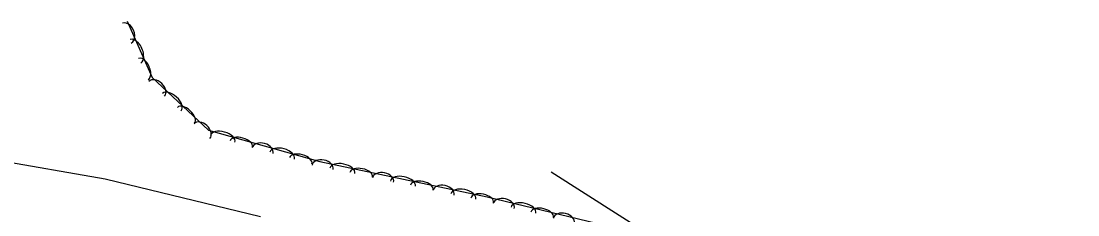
# Model space of a CAD drawing. Extents: x 1441650 to 1491889, y 345904 to 358319.
# Drawn here: x 1477468.7 to 1477954.6, y 347206.9 to 347295.8 of the extents above; entities that cross this region are included whole.
import ezdxf

# ---------------------------------------------------------------- set-up
doc = ezdxf.new("R2010")
doc.units = 0
for name, color, linetype in [('S_MISC_BOUNDARY', 7, 'Continuous'), ('S_STREAM', 7, 'Continuous'), ('S_TREE', 7, 'Continuous')]:
    doc.layers.add(name, color=color, linetype=linetype)

msp = doc.modelspace()

# ---------------------------------------------------------------- linework, layer by layer
at = {"layer": 'S_MISC_BOUNDARY'}
msp.add_lwpolyline([(1477712.46, 347226.66), (1477776.72, 347185.74), (1477814.32, 347153.7), (1477836.16, 347138.79), (1477850.02, 347131.83), (1477866.77, 347128.32), (1477894.47, 347127.35), (1477909.95, 347131), (1477928.14, 347140.22), (1477954.65, 347162.92)], dxfattribs=at)
at = {"layer": 'S_STREAM'}
msp.add_lwpolyline([(1477578.71, 347205.89), (1477507.26, 347223.29), (1477456.17, 347232.12)], dxfattribs=at)
at = {"layer": 'S_TREE'}
msp.add_lwpolyline([(1477517.42, 347295.76), (1477528.93, 347269.96), (1477554.82, 347245.81), (1477606.07, 347231.4), (1477683.07, 347215.18), (1477733.32, 347203.01)], dxfattribs=at)
for centre, major_axis, ratio, start_param, end_param in [((1477517.26, 347290.27), (-2.02, 4.53), 0.68516, 3.1416, 6.283193), ((1477521.27, 347281.92), (-2.39, 5.36), 0.549959, 3.141597, 6.28319), ((1477524.89, 347273.82), (-2.18, 4.88), 0.54058, 3.141597, 6.28319), ((1477531.05, 347264.72), (-3.62, 3.38), 0.685198, 3.141598, 6.28319), ((1477538, 347258.6), (-4.29, 4), 0.549989, 3.141596, 6.283188), ((1477544.49, 347252.55), (-3.91, 3.65), 0.54061, 3.141596, 6.283188), ((1477551.84, 347245.33), (-3.62, 3.38), 0.685198, 3.141598, 6.28319), ((1477561.38, 347241.76), (-5.65, 1.59), 0.550046, 3.141593, 6.283185), ((1477569.91, 347239.36), (-5.15, 1.45), 0.540666, 3.141593, 6.283185), ((1477579.76, 347236.32), (-4.77, 1.34), 0.685268, 3.141593, 6.283185), ((1477588.74, 347234.07), (-5.65, 1.59), 0.550046, 3.141593, 6.283185), ((1477597.28, 347231.67), (-5.15, 1.45), 0.540666, 3.141593, 6.283185), ((1477607.31, 347228.71), (-4.85, 1.02), 0.685277, 3.141593, 6.283185), ((1477616.42, 347227.05), (-5.74, 1.21), 0.550053, 3.141593, 6.283185), ((1477625.1, 347225.22), (-5.23, 1.1), 0.540673, 3.141593, 6.283185), ((1477635.13, 347222.84), (-4.85, 1.02), 0.685277, 3.141593, 6.283185), ((1477644.24, 347221.19), (-5.74, 1.21), 0.550053, 3.141593, 6.283185), ((1477652.92, 347219.36), (-5.23, 1.1), 0.540673, 3.141593, 6.283185), ((1477662.94, 347216.98), (-4.85, 1.02), 0.685277, 3.141593, 6.283185), ((1477672.06, 347215.33), (-5.74, 1.21), 0.550053, 3.141593, 6.283185), ((1477680.73, 347213.5), (-5.23, 1.1), 0.540673, 3.141593, 6.283185), ((1477690.64, 347210.89), (-4.82, 1.17), 0.685273, 3.141593, 6.283185), ((1477699.7, 347208.97), (-5.7, 1.38), 0.550049, 3.141593, 6.283185), ((1477708.31, 347206.88), (-5.2, 1.26), 0.54067, 3.141593, 6.283185), ((1477718.27, 347204.21), (-4.82, 1.17), 0.685273, 3.141593, 6.283185)]:
    msp.add_ellipse(centre, major_axis=major_axis, ratio=ratio, start_param=start_param, end_param=end_param, dxfattribs=at)

doc.saveas('drawing.dxf')
